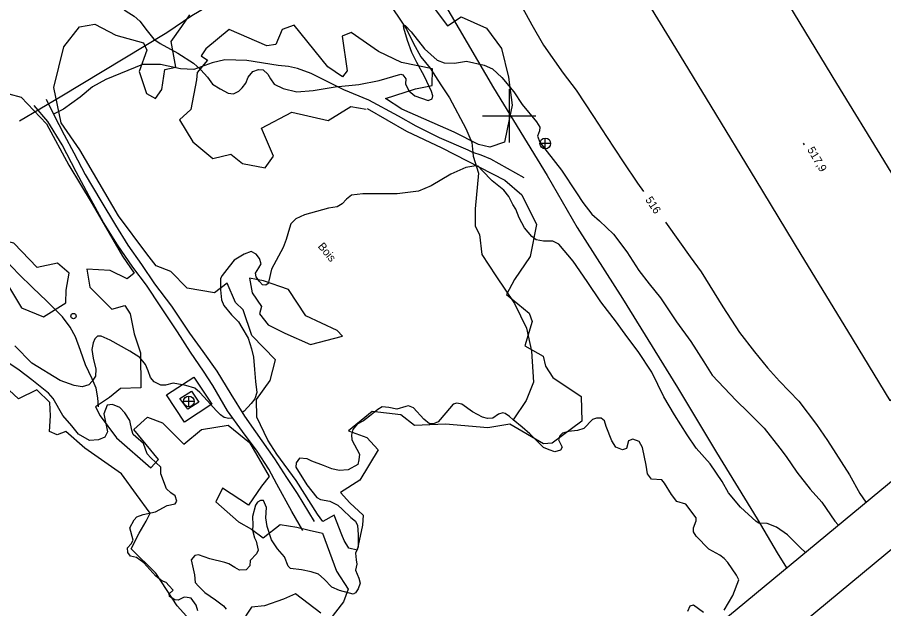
# Model space of a CAD drawing. Extents: x 347312 to 350503, y 6073086 to 6076432.
# Drawn here: x 349515.6 to 349840.3, y 6074415.5 to 6074636.9 of the extents above; entities that cross this region are included whole.
import ezdxf

# ---------------------------------------------------------------- set-up
doc = ezdxf.new("R2010")
doc.units = 0
for name, color, linetype in [('Level 16', 7, 'Continuous'), ('Level 19', 7, 'Continuous'), ('Level 2', 7, 'Continuous'), ('Level 22', 7, 'Continuous'), ('Level 25', 7, 'Continuous'), ('Level 3', 7, 'Continuous'), ('Level 36', 7, 'Continuous'), ('Level 37', 7, 'Continuous'), ('Level 4', 7, 'Continuous'), ('Level 44', 7, 'Continuous'), ('Level 60', 7, 'Continuous'), ('Level 61', 7, 'Continuous')]:
    doc.layers.add(name, color=color, linetype=linetype)

msp = doc.modelspace()

# ---------------------------------------------------------------- linework, layer by layer
at = {"layer": 'Level 16'}
for p, q in [((349715.5, 6074589.72), (349711.5, 6074589.72)), ((349713.5, 6074587.72), (349713.5, 6074591.72)), ((349579.89, 6074491.1), (349579.89, 6074495.1)), ((349581.89, 6074493.1), (349577.89, 6074493.1))]:
    msp.add_line(p, q, dxfattribs=at)
for centre in [(349713.51, 6074589.71), (349579.9, 6074493.09)]:
    msp.add_circle(centre, 2, dxfattribs=at)
at = {"layer": 'Level 19'}
for points in [[(349526.41, 6074606.23), (349529.11, 6074600.64), (349533.16, 6074592.87), (349536.77, 6074586.17), (349540.99, 6074578.11), (349546.95, 6074568.22), (349552.34, 6074559.12), (349557.05, 6074551.55), (349562.12, 6074544.36), (349567.03, 6074537.19), (349573.44, 6074528.74), (349580.19, 6074518.71), (349585.08, 6074511.84), (349590.44, 6074504.39), (349595.58, 6074495.85), (349600.7, 6074487.53), (349604.83, 6074481.74), (349611.94, 6074471.65), (349616.56, 6074464.55), (349620.44, 6074458.62), (349626.85, 6074448.1)], [(349622.65, 6074444.7), (349618.45, 6074451.92), (349612.9, 6074462.11), (349609.88, 6074467.73), (349605.51, 6074474.52), (349600.06, 6074481.81), (349594.44, 6074489.57), (349588.89, 6074499.04), (349585.41, 6074504.41), (349580.46, 6074511.54), (349575.61, 6074519.19), (349569.39, 6074528.47), (349564.01, 6074536.67), (349558.86, 6074543.41), (349553.12, 6074551.68), (349547.95, 6074560.07), (349542.56, 6074569.91), (349537.7, 6074579.01), (349532.45, 6074589.21), (349526.98, 6074597.87), (349521.92, 6074603.88)]]:
    msp.add_lwpolyline(points, dxfattribs=at)
at = {"layer": 'Level 2'}
for points in [[(349514.65, 6074649.76), (349514.87, 6074649.84), (349520.04, 6074652.45), (349526.69, 6074654), (349535.62, 6074652.35), (349540.16, 6074650.31), (349542.79, 6074649.67), (349551.06, 6074643.58), (349556.36, 6074639.26), (349559.41, 6074637.32), (349561.53, 6074635.51), (349564.26, 6074631.93), (349566.78, 6074628.76), (349569.16, 6074627.11), (349575.71, 6074623.48), (349581.62, 6074619.82), (349584.41, 6074617.25), (349586.84, 6074614.48), (349588.77, 6074611.96)], [(349703.61, 6074643.01), (349708.45, 6074634.09), (349712.79, 6074626.5), (349720.26, 6074615.96), (349725.12, 6074609.64), (349731.62, 6074599.75), (349736.47, 6074592.35), (349742.7, 6074582.77), (349748.03, 6074574.84), (349750.27, 6074571.74)], [(349588.77, 6074611.96), (349591.69, 6074610.17), (349594.62, 6074608.52), (349596.62, 6074608.24), (349598.64, 6074609.33), (349599.94, 6074610.47), (349601.21, 6074612.26), (349602.07, 6074614.52), (349603.94, 6074616.7), (349606.01, 6074617.43), (349607.8, 6074617.23), (349609.5, 6074615.6), (349610.55, 6074613.93), (349611.87, 6074611.96), (349615.23, 6074610.29), (349620.35, 6074609.07), (349626.52, 6074609.59), (349634.68, 6074610.91), (349643.62, 6074611.81), (349651.28, 6074613.24), (349659.37, 6074615.71), (349660.15, 6074615.44), (349661.28, 6074613.85), (349661.16, 6074611.98), (349662.3, 6074609.45), (349664.55, 6074607.48), (349669.64, 6074605.83), (349671.05, 6074606.39), (349671.41, 6074607.52), (349670.79, 6074609.15), (349668.26, 6074614.82), (349665.34, 6074620), (349663.42, 6074623.74), (349661.9, 6074628.25), (349660.46, 6074632.83), (349660.31, 6074633.93), (349661.03, 6074633.88), (349663.26, 6074631.48), (349668.27, 6074625.14), (349672.99, 6074620.91), (349675.6, 6074619.94), (349679.43, 6074619.77), (349683.96, 6074620.5), (349690.6, 6074618.99), (349693.69, 6074617.63), (349697.17, 6074614.44), (349701.67, 6074609.01), (349704.83, 6074604.31), (349710.27, 6074597.8), (349711.44, 6074595.84), (349711.34, 6074594.4), (349710.64, 6074592.41), (349711.43, 6074590.12), (349714.23, 6074586.6), (349719.57, 6074579.74), (349725.23, 6074571.27), (349727.6, 6074567.64), (349730.92, 6074563.23), (349733.8, 6074560.73), (349739.03, 6074555.69), (349744.02, 6074549.07), (349748.62, 6074542.12), (349752.42, 6074537.17), (349756.69, 6074531.83), (349762.67, 6074522.84)], [(349701.4, 6074566.81), (349699.79, 6074569.89), (349697.99, 6074572.26), (349693.65, 6074575.66), (349689.85, 6074579.54), (349688.29, 6074581.17), (349687.5, 6074581.3), (349683.71, 6074580.69), (349678.13, 6074578.25), (349670.77, 6074573.83), (349665.95, 6074571.77), (349657.94, 6074570.87), (349645.14, 6074570.8), (349640.92, 6074570.37), (349639.02, 6074568.83), (349637.39, 6074567.14), (349635.44, 6074565.97), (349632.22, 6074565.46), (349623.25, 6074563.03), (349620.04, 6074561.44), (349618.18, 6074559.54), (349617.65, 6074557.98), (349616.37, 6074553.73), (349615.24, 6074550.69), (349610.89, 6074542.66), (349609.82, 6074538.31), (349609.61, 6074537.31), (349608.7, 6074536.65), (349607.48, 6074536.8), (349606.33, 6074537.97), (349605.07, 6074539.72), (349604.87, 6074541.18), (349606.15, 6074543.13), (349606.97, 6074544.66), (349606.37, 6074546.59), (349605.1, 6074548.2), (349603.21, 6074549.27), (349600.69, 6074548.28), (349596.93, 6074545.93), (349594.97, 6074543.67), (349592.37, 6074540.3), (349591.79, 6074539.11), (349591.75, 6074537.3), (349591.74, 6074534.84)], [(349810.9, 6074436.61), (349809.22, 6074438.25), (349804.32, 6074443.07), (349800.17, 6074445.96), (349796.72, 6074447.43), (349793.55, 6074447.5), (349792.58, 6074448.14), (349786.63, 6074453.54), (349782.2, 6074458.92), (349779.78, 6074463.06), (349775.36, 6074469.67), (349770.09, 6074475.53), (349766.65, 6074480.54), (349761.98, 6074488.03), (349758, 6074494.75), (349753.38, 6074504.04), (349748.37, 6074511.77), (349744.1, 6074517.42), (349740.25, 6074522.75), (349734.37, 6074530.39), (349729.14, 6074538.06), (349723.91, 6074545.58), (349718.53, 6074552.03), (349716.29, 6074553.05), (349712.89, 6074553.07), (349710.11, 6074553.62), (349708.45, 6074554.89), (349705.69, 6074558.05), (349703.69, 6074561.88), (349702.45, 6074565.15), (349701.4, 6074566.81)], [(349758.52, 6074560.24), (349759.13, 6074559.38), (349767.86, 6074547.26), (349771.88, 6074541.58), (349780.11, 6074528.48), (349786.25, 6074518.85), (349791.91, 6074511.62), (349796.77, 6074505.61), (349801.35, 6074500.7), (349808.49, 6074493.17), (349815.19, 6074484.45), (349819.34, 6074478.48), (349827.5, 6074465.62), (349831.43, 6074458.66), (349833.63, 6074455.39)], [(349591.74, 6074534.84), (349592.15, 6074531.11), (349593.03, 6074529.02), (349595.92, 6074525.57), (349598.5, 6074522.93), (349599.81, 6074520.81), (349602.09, 6074516.81), (349603.35, 6074512.74), (349604.17, 6074509.64), (349604.45, 6074504.99), (349604.9, 6074500.61), (349605.43, 6074496.44), (349604.63, 6074494.1), (349603.21, 6074492.31), (349600.67, 6074489.46), (349599.83, 6074488.95)], [(349762.67, 6074522.84), (349768.12, 6074515.55), (349772.89, 6074507.93), (349776.03, 6074502.96), (349785.08, 6074493.42), (349789.56, 6074489.08), (349795.52, 6074483.07), (349801.38, 6074475.61), (349803.84, 6074472.49), (349807.78, 6074466.6), (349812.85, 6074460.21), (349817.14, 6074455.31), (349822.09, 6074448.28), (349823.26, 6074446.82)], [(349561.47, 6074509.51), (349557.72, 6074511.94), (349550.45, 6074516.06), (349547, 6074517.52), (349545.63, 6074517.54), (349544.62, 6074516.53), (349544.02, 6074515.04), (349543.5, 6074512.54), (349544.02, 6074509.32), (349544.98, 6074505.12), (349544.89, 6074502.59), (349543.67, 6074500.63), (349542.44, 6074499.35), (349539.86, 6074498.58), (349536.91, 6074499), (349531.68, 6074500.95), (349521.09, 6074507.47), (349514.63, 6074513.93)], [(349596.4, 6074486.86), (349596.26, 6074486.78), (349594.9, 6074486.65), (349593.19, 6074487.05), (349591.8, 6074488.04), (349590.09, 6074489.65), (349586.86, 6074493.35), (349584.01, 6074496.45), (349582.09, 6074498.03), (349578.75, 6074499.05), (349573.96, 6074499.89), (349571.09, 6074499.14), (349569.42, 6074499.18), (349566.9, 6074500.37), (349565.48, 6074501.99), (349564.7, 6074504.58), (349563.62, 6074506.9), (349561.47, 6074509.51)]]:
    msp.add_lwpolyline(points, dxfattribs=at)
at = {"layer": 'Level 22'}
for points in [[(349705.55, 6074576.85), (349693.04, 6074583.76), (349689.45, 6074585.3), (349686.4, 6074586.25), (349684.58, 6074587.19), (349673.83, 6074591.77), (349665.14, 6074596.13), (349658.51, 6074599.9), (349647.4, 6074605.91), (349637.97, 6074609.72), (349625.7, 6074615.87), (349620.68, 6074617.79), (349617.29, 6074618.54), (349613.34, 6074618.88), (349601.61, 6074620.77), (349593.38, 6074621.04), (349588.63, 6074619.83), (349581.77, 6074617.36), (349576.78, 6074617.59), (349569.3, 6074619.31), (349562.49, 6074619.21), (349557.04, 6074617.03), (349548.83, 6074613.66), (349543.81, 6074610.86), (349539.18, 6074607.05), (349532.86, 6074602.49), (349529.11, 6074600.64)], [(349545.97, 6074491.11), (349545.79, 6074494.4), (349545.11, 6074498.1), (349543.6, 6074501.54), (349541.2, 6074506.78), (349539.34, 6074512.17), (349537.44, 6074517.24), (349535.35, 6074520.94), (349532.48, 6074524.74), (349526.53, 6074530.82), (349521.44, 6074535.59), (349516.03, 6074540.93), (349511.76, 6074545.43), (349509.79, 6074547.9), (349504.29, 6074553.53), (349498.99, 6074558.82), (349491.39, 6074566.07), (349486.26, 6074570.98), (349482.19, 6074574.53), (349479.73, 6074578.39), (349478.03, 6074581.69), (349472.99, 6074592.09), (349471.74, 6074594.86)]]:
    msp.add_lwpolyline(points, dxfattribs=at)
at = {"layer": 'Level 25'}
msp.add_lwpolyline([(349656.2, 6074799.57), (349678.59, 6074762.81), (349696.19, 6074734.05), (349714.33, 6074704.28), (349729.9, 6074678.44), (349746.4, 6074651.32), (349762.26, 6074625.41), (349775.55, 6074603.7), (349792.46, 6074575.9), (349809.32, 6074548.17), (349826.76, 6074519.48), (349842.65, 6074493.39), (349853.14, 6074499.67), (349880.91, 6074516.43), (349862.22, 6074547.58), (349840.44, 6074583.38), (349822.76, 6074612.14), (349806.96, 6074638.27), (349788, 6074669.6), (349768.37, 6074701.83), (349743.34, 6074742.62), (349721.53, 6074778.43)], dxfattribs=at)
at = {"layer": 'Level 3'}
msp.add_line((349810.13, 6074589.87), (349810.54, 6074589.19), dxfattribs=at)
at = {"layer": 'Level 36'}
msp.add_circle((349536.67, 6074525.05), 1, dxfattribs=at)
at = {"layer": 'Level 37'}
for points in [[(349516.45, 6074598.14), (349531.64, 6074607.15), (349571.6, 6074631.21), (349581.05, 6074637.58), (349611.57, 6074655.88), (349633.21, 6074669.35), (349651.95, 6074680.82), (349665.38, 6074659.69), (349694.13, 6074610.55), (349714.21, 6074577.67), (349725.42, 6074558.23), (349742.4, 6074531.65), (349763.01, 6074498.25), (349777.7, 6074474), (349792.93, 6074449.18), (349800.41, 6074436.45), (349803.89, 6074430.82)], [(349571.51, 6074495.53), (349581.79, 6074502.23), (349588.56, 6074492.1), (349578.23, 6074485.37), (349571.51, 6074495.53)], [(349576.5, 6074494.21), (349580.93, 6074496.88), (349583.64, 6074492.81), (349579.49, 6074490.15), (349576.5, 6074494.21)]]:
    msp.add_lwpolyline(points, dxfattribs=at)
at = {"layer": 'Level 4'}
for points in [[(349656.15, 6074640.49), (349659.18, 6074635.92), (349661.42, 6074632.49), (349663.95, 6074627.44), (349666.87, 6074622.19), (349670.32, 6074617.84), (349674.33, 6074611.63), (349677.61, 6074606.76), (349683.68, 6074595.26), (349686.03, 6074590.06), (349686.4, 6074586.25), (349686.53, 6074584.95), (349688.44, 6074578.56), (349687.18, 6074565.17), (349687.23, 6074558.78), (349688.8, 6074555.62), (349689.67, 6074548.06), (349695.02, 6074540.14), (349701.93, 6074529.81), (349706.42, 6074520.58), (349708.37, 6074511.91), (349709.14, 6074500.31), (349706.29, 6074493.45), (349701.49, 6074486.26)], [(349558.03, 6074435.2), (349556.98, 6074436.55), (349556.86, 6074438.32), (349558.25, 6074439.71), (349559.03, 6074441.11), (349557.75, 6074445.72), (349559.38, 6074448.8), (349560.45, 6074449.86), (349562.82, 6074450.79), (349567.39, 6074451.79), (349571.8, 6074454.14), (349574.82, 6074454.74), (349575.36, 6074455.72), (349574.77, 6074457.69), (349573.09, 6074458.89), (349571.48, 6074460.38), (349569.44, 6074465.99), (349569.34, 6074468.45), (349565.64, 6074472), (349564.32, 6074473.51), (349562.84, 6074477.36), (349559.04, 6074480.67), (349558.5, 6074482.39), (349557.77, 6074485.89), (349555.84, 6074488.76), (349554.08, 6074490.87), (349551.29, 6074491.98), (349549.22, 6074491.66), (349548.03, 6074488.5), (349549.36, 6074481.67), (349548.36, 6074479.72), (349546.02, 6074478.65), (349542.7, 6074478.41), (349538.53, 6074480.81), (349536.09, 6074483.93), (349532.65, 6074487.78), (349529.05, 6074494.19), (349527.32, 6074496.18), (349521.09, 6074501.14), (349516.34, 6074504.79), (349509.39, 6074509.44)], [(349780.57, 6074414.88), (349783.81, 6074420.35), (349786, 6074426.28), (349785.2, 6074428.06), (349781.91, 6074432.75), (349780.52, 6074434.26), (349778.98, 6074435.57), (349774.77, 6074437.77), (349770, 6074442.63), (349769.06, 6074444.3), (349769, 6074445.74), (349770.06, 6074448.34), (349770.04, 6074449.44), (349766.19, 6074454.63), (349762.76, 6074455.62), (349760.85, 6074458.19), (349758.17, 6074462.43), (349757.2, 6074463.78), (349753.29, 6074463.99), (349751.85, 6074466), (349751.38, 6074469.18), (349749.91, 6074475.84), (349748.74, 6074478.07), (349746.35, 6074478.97), (349744.7, 6074478.34), (349743.94, 6074475.46), (349742.47, 6074474.98), (349740.01, 6074475.97), (349738.41, 6074478.35), (349736.32, 6074483.68), (349735.67, 6074485.82), (349734.42, 6074486.79), (349732.64, 6074486.86), (349731.25, 6074486.37), (349727.92, 6074482.98), (349725.61, 6074482.16), (349722.21, 6074481.84), (349719.91, 6074481.18), (349718.92, 6074480.21), (349718.5, 6074478.73), (349719.78, 6074475.92), (349719.19, 6074474.83), (349717.09, 6074474.2), (349715.02, 6074474.99), (349712.78, 6074475.88), (349707.65, 6074480.9), (349704.81, 6074483.51), (349701.49, 6074486.26), (349700.06, 6074487.44), (349698.46, 6074488.56), (349697.6, 6074488.88), (349695.96, 6074488.33), (349693.78, 6074486.8), (349691.82, 6074486.64), (349689.96, 6074487.17), (349686.25, 6074489.21), (349682.25, 6074492.05), (349680.37, 6074492.42), (349679.03, 6074492.05), (349676.21, 6074488.86), (349673.29, 6074485.43), (349671.55, 6074484.65), (349670.13, 6074484.73), (349667.97, 6074486.43), (349664.14, 6074490.68), (349662.22, 6074491.38), (349661.22, 6074491.14), (349657.91, 6074490.16), (349654.89, 6074490.83), (349652.42, 6074491.01), (349650.79, 6074490.09), (349647.59, 6074487.62), (349645.3, 6074485.78), (349643.03, 6074484.55), (349641.42, 6074482.52), (349640.82, 6074480.53), (349640.93, 6074478.68), (349643.85, 6074473.36)], [(349643.85, 6074473.36), (349643.56, 6074471.18), (349643.28, 6074469.45), (349639.56, 6074467.52), (349636.24, 6074467.28), (349633.53, 6074467.84), (349630.36, 6074469.13), (349625.94, 6074470.66), (349624.24, 6074471.54), (349621.41, 6074471.79), (349620.12, 6074470.1), (349620.05, 6074468.48), (349624.1, 6074461.87), (349627.88, 6074457.05), (349629.24, 6074456.4), (349632.68, 6074455.7), (349635.79, 6074454.2), (349637.55, 6074452.62), (349640.61, 6074449.66), (349642.35, 6074448.29), (349643.17, 6074446.66), (349643.42, 6074443.29), (349643.31, 6074438.65), (349642.4, 6074436.32), (349642.57, 6074433.78), (349642.91, 6074432.2), (349642.41, 6074429.91), (349643.67, 6074426.87), (349644.06, 6074425.04), (349643.34, 6074422.94), (349642.34, 6074421.35), (349641.53, 6074420.97), (349636.41, 6074422.27), (349633.52, 6074423.58), (349630.67, 6074426.48), (349628.44, 6074428.34), (349625.69, 6074429.32), (349622.14, 6074430.07), (349618.04, 6074430.51), (349617.18, 6074431.36), (349615.72, 6074434.83), (349613.11, 6074437.87), (349610.83, 6074441.25), (349609.3, 6074446.24), (349608.75, 6074449.44), (349608.95, 6074453.34), (349607.86, 6074456.01), (349606.8, 6074456.02), (349605.65, 6074455.42), (349604.84, 6074454.23)], [(349604.84, 6074454.23), (349603.76, 6074450.03), (349603.94, 6074446.75), (349603.72, 6074444.85), (349604.48, 6074442.05), (349605.13, 6074440.81), (349605.83, 6074437.36), (349605.21, 6074436.02), (349602.9, 6074433.49), (349602.71, 6074431.46), (349601.4, 6074430.06), (349598.91, 6074429.91), (349597.09, 6074430.85), (349594.94, 6074432.26), (349593.44, 6074432.71), (349587.72, 6074434.19), (349583.55, 6074435.69), (349582.09, 6074435.37), (349580.72, 6074433.77), (349582.07, 6074428.1), (349582.29, 6074425.31), (349583.46, 6074423.9), (349585.92, 6074421.48), (349589.9, 6074418.77), (349592.86, 6074416.48), (349593.89, 6074415.33)], [(349583.21, 6074414.66), (349582.59, 6074416.75), (349580.72, 6074419.36), (349579.25, 6074419.69), (349578.08, 6074419.75), (349575.94, 6074418.63), (349574.65, 6074418.82), (349572.7, 6074420.09), (349572.46, 6074421.01), (349574.02, 6074422.47), (349572.35, 6074424.2), (349571.43, 6074425.3), (349569.78, 6074425.94), (349567.58, 6074427.6), (349562.96, 6074432.61), (349560.25, 6074434.6), (349558.03, 6074435.2)], [(349766.99, 6074414.59), (349767.79, 6074416.6), (349769, 6074416.94), (349772.87, 6074414.16)]]:
    msp.add_lwpolyline(points, dxfattribs=at)
at = {"layer": 'Level 44'}
for points in [[(349637.21, 6074443.16), (349634.41, 6074450.5), (349630.12, 6074448.1), (349628.1, 6074450.89), (349620.18, 6074463.49), (349612.89, 6074473.35), (349609.56, 6074478.62), (349605.32, 6074487.16), (349605.21, 6074493.78), (349610.35, 6074500.94), (349612.37, 6074508.61), (349603.46, 6074517.72), (349600.21, 6074527.4), (349597.37, 6074530.1), (349594.31, 6074537.4), (349589.5, 6074533.82), (349579.26, 6074535.53), (349573.17, 6074541.78), (349567.64, 6074543.81), (349564.17, 6074548.34), (349553.51, 6074562.57), (349539.06, 6074587.36), (349532.03, 6074597.48), (349529.34, 6074610.64), (349533.02, 6074625.87), (349538.93, 6074633.38), (349544.64, 6074634.43), (349552.56, 6074630.3), (349562.87, 6074627.43), (349564.16, 6074624.61), (349561.31, 6074616.68), (349563.96, 6074608.42), (349567.36, 6074606.49), (349569.72, 6074609.96), (349570.89, 6074617.39), (349574.96, 6074618.26), (349573.32, 6074627.82), (349577.27, 6074633.53), (349580.28, 6074637.85)], [(349671.83, 6074640.38), (349676.89, 6074633.72), (349682, 6074637.12), (349691.51, 6074632.85), (349697.13, 6074625.32), (349699.67, 6074614.47), (349701.12, 6074604.04), (349700.11, 6074599.31), (349698.19, 6074590.24), (349692.73, 6074588.34), (349688.46, 6074589.34), (349679.34, 6074593.93), (349659.68, 6074602.58), (349653.65, 6074606.5), (349664.8, 6074610.18), (349671.09, 6074611.43), (349671.19, 6074617.64), (349659.55, 6074619.97), (349651, 6074624.15), (349640.78, 6074631.27), (349637.32, 6074629.86), (349639.2, 6074616.93), (349637.52, 6074614.63), (349632.02, 6074618.38), (349619.42, 6074633.97), (349614.88, 6074632.4), (349612.49, 6074626.8), (349609.1, 6074626.2), (349595.04, 6074632.35), (349586.24, 6074625.1), (349584.53, 6074622.47), (349586.9, 6074620.87), (349582.97, 6074616.22), (349582.72, 6074613.47), (349580.63, 6074602.44), (349576.37, 6074598.56), (349581.38, 6074590.35), (349588.93, 6074584.12), (349595.58, 6074585.67), (349600.06, 6074582.25), (349608.52, 6074580.53), (349611.62, 6074584.92), (349607.14, 6074595.37), (349618.44, 6074601.42), (349632.13, 6074598.25), (349640.59, 6074603.57), (349646.4, 6074602.53)], [(349507.73, 6074609.58), (349517.02, 6074607.05), (349526.52, 6074597.05), (349534.85, 6074581.6), (349543.6, 6074567.09), (349555.05, 6074547.53), (349559.43, 6074541.14), (349556.77, 6074538.97), (349550.37, 6074542.15), (349541.65, 6074542.58), (349542.82, 6074535.93), (349551.01, 6074527.69), (349555.86, 6074529.07), (349557.92, 6074525.87), (349559.34, 6074518.39), (349561.78, 6074511.31), (349561.86, 6074498.23), (349554.27, 6074497.99), (349550.21, 6074494.58), (349544.92, 6074491.04), (349546.65, 6074487.7), (349552.8, 6074479.4), (349565.68, 6074468.23), (349568.49, 6074471.34), (349559.28, 6074482.6), (349564.43, 6074487.22), (349570, 6074485.02), (349578.05, 6074477.14), (349584.58, 6074482.62), (349594.65, 6074484.19), (349602.58, 6074477.71), (349610.01, 6074464.98), (349607.15, 6074461.38), (349602.31, 6074454.23), (349592.52, 6074460.61), (349590.01, 6074455.52), (349598.5, 6074448), (349603.36, 6074445.22), (349607.69, 6074441.98), (349614.18, 6074446.97), (349620.35, 6074446.03), (349625.03, 6074444.89), (349630.04, 6074443.73), (349635.22, 6074429.57), (349639.62, 6074422.83), (349637.87, 6074418.08), (349632.78, 6074411.43)], [(349646.72, 6074602.79), (349661.44, 6074594.32), (349674.71, 6074588.1), (349698.28, 6074575.94), (349704.74, 6074570.47), (349710.19, 6074559.36), (349707.84, 6074547.39), (349701.98, 6074538.74), (349699.01, 6074533.11), (349707.45, 6074526.16), (349708.54, 6074523.04), (349705.8, 6074513.88), (349712.68, 6074510.1), (349713.61, 6074506.26), (349716.38, 6074502.01), (349726.91, 6074494.89), (349727.18, 6074485.72), (349716.08, 6074477.46), (349712.81, 6074477.25), (349700.18, 6074484.55), (349692.01, 6074483.22), (349676.13, 6074484.52), (349664.54, 6074484.05), (349659.4, 6074488.09), (349648.62, 6074489.36), (349639.72, 6074482.04), (349646.65, 6074479.64), (349650.84, 6074474.95), (349643.93, 6074463.63), (349636.74, 6074458.94), (349640.2, 6074455.13), (349645.22, 6074450.54), (349644.94, 6074446.72), (349642.93, 6074437.43), (349639.91, 6074438.18), (349638.06, 6074440.95), (349637.21, 6074443.16)], [(349511.22, 6074538.19), (349517.21, 6074528.1), (349525.36, 6074524.77), (349533.74, 6074530.01), (349533.85, 6074534.74), (349535.01, 6074541.1), (349530.64, 6074544.92), (349523.07, 6074543.21), (349514.31, 6074552.31), (349507.39, 6074554.14), (349498.94, 6074561.42), (349496.9, 6074558.65), (349496.61, 6074552.87), (349496.46, 6074547.64), (349502.88, 6074545.69), (349507.95, 6074540.67), (349511.22, 6074538.19)], [(349609.62, 6074521.75), (349615.92, 6074518.67), (349625.44, 6074514.41), (349637.52, 6074517.52), (349635.45, 6074519.67), (349623.76, 6074525.1), (349617.2, 6074534.99), (349607.91, 6074538.25), (349602.63, 6074539.21), (349603.67, 6074533.8), (349607.18, 6074528.67), (349606.44, 6074525.95), (349609.62, 6074521.75)], [(349585.94, 6074405.1), (349575.54, 6074416.52), (349567.57, 6074428.8), (349558.33, 6074437.93), (349561.31, 6074443.71), (349563.93, 6074448.31), (349565.42, 6074451.2), (349560.3, 6074458.26), (349554.67, 6074465.94), (349540.91, 6074475.63), (349533.83, 6074481.8), (349530.53, 6074480.54), (349527.64, 6074481.85), (349528.02, 6074487.71), (349527.82, 6074492.63), (349522.97, 6074497.39), (349515.98, 6074494.07), (349509.23, 6074500.38), (349495.35, 6074513.45), (349486.98, 6074523.51), (349485.58, 6074529.53), (349475.67, 6074533.5)], [(349629.34, 6074413.76), (349619.87, 6074421.03), (349615.37, 6074419.05), (349608.22, 6074416.48), (349603.38, 6074416), (349599.23, 6074409.83)]]:
    msp.add_lwpolyline(points, dxfattribs=at)
at = {"layer": 'Level 60'}
for points in [[(348779.44, 6073584.28), (350085.28, 6074663.34), (348652.09, 6076397.74), (347346.25, 6075318.68)], [(350097.64, 6074648.45), (350470.23, 6074198.33), (349166.42, 6073119.09), (348793.83, 6073569.21)]]:
    msp.add_lwpolyline(points, close=True, dxfattribs=at)
at = {"layer": 'Level 61'}
for p, q in [((349700, 6074610), (349700, 6074590)), ((349690, 6074600), (349710, 6074600))]:
    msp.add_line(p, q, dxfattribs=at)

# ---------------------------------------------------------------- texts
at = {"layer": 'Level 2'}
msp.add_text('516', height=3, rotation=303.4764, dxfattribs=at).set_placement((349750.89, 6074568.61))
at = {"layer": 'Level 3'}
msp.add_text('517,9', height=3, rotation=300.5098, dxfattribs=at).set_placement((349811.57, 6074587.38))
at = {"layer": 'Level 44'}
msp.add_text('Bois', height=3, rotation=309.568, dxfattribs=at).set_placement((349628.08, 6074551.08))

doc.saveas('drawing.dxf')
